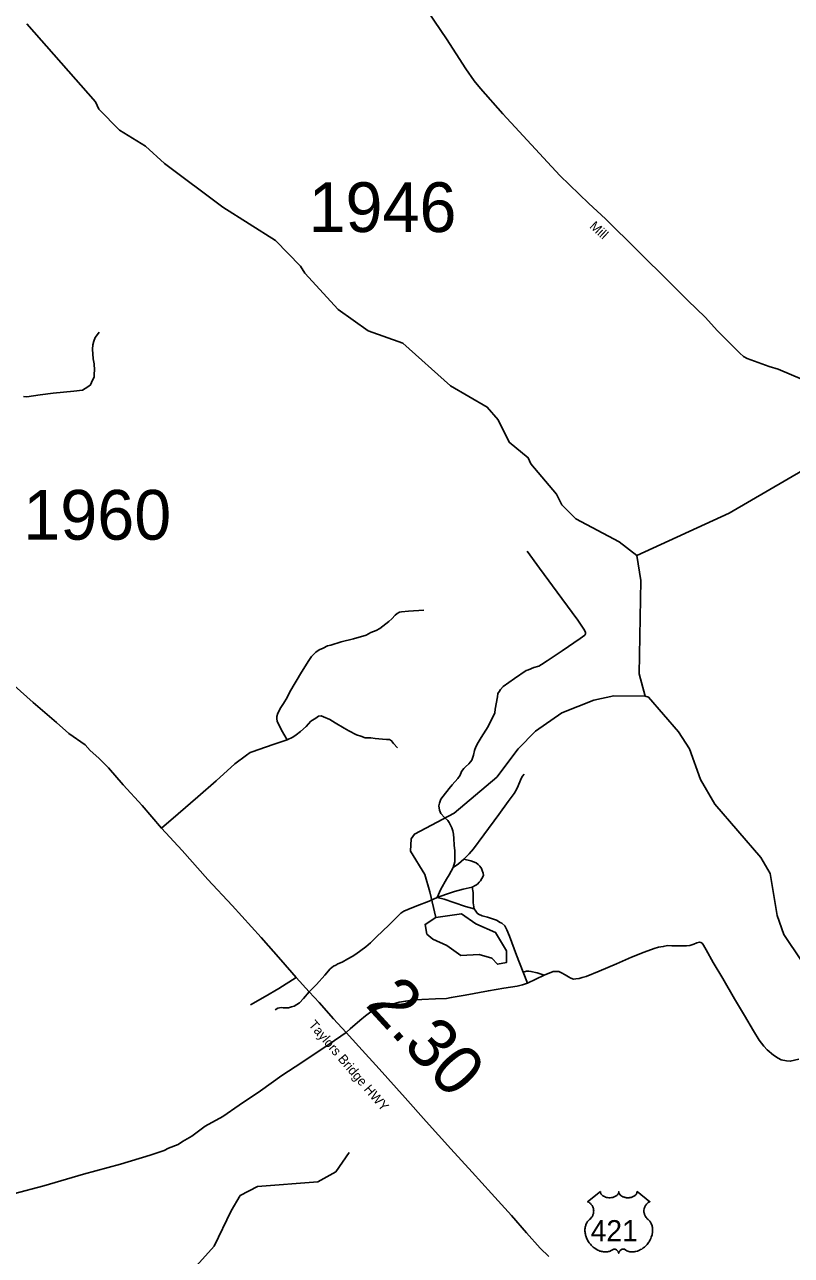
# Model space of a CAD drawing. Extents: x 2093524 to 2270757, y 289120 to 570408.
# Drawn here: x 2228477 to 2236187, y 386333 to 398711 of the extents above; entities that cross this region are included whole.
import ezdxf

# ---------------------------------------------------------------- set-up
doc = ezdxf.new("R2010")
doc.units = 0
for name, color, linetype in [('Exist Hydrographic Creek Single Shore', 7, 'Continuous'), ('Exist Hydrographic Misc Water Feature', 7, 'Continuous'), ('Exist Hydrographic Pond Under 1500 Sq Ft', 7, 'Continuous'), ('Exist Road Non-System Type 51', 7, 'Continuous'), ('Exist Road Primary US Attributed', 7, 'Continuous'), ('Exist Road Primary US Label', 7, 'Continuous'), ('Exist Road Primary US Mileage Hundredths English Label', 7, 'Continuous'), ('Exist Road Primary US Shield CELL', 7, 'Continuous'), ('Exist Road Primary US Shield Number Label', 7, 'Continuous'), ('Exist Road Secondary Type 51 Attributed', 7, 'Continuous'), ('Exist Road Secondary Type 51 Label', 7, 'Continuous'), ('Exist Road Secondary Type 51 Number Label', 7, 'Continuous')]:
    doc.layers.add(name, color=color, linetype=linetype)

msp = doc.modelspace()

# ---------------------------------------------------------------- linework, layer by layer
at = {"layer": 'Exist Hydrographic Creek Single Shore'}
for points in [[(2234632, 393372), (2234456, 393510), (2234021, 393742), (2233878, 393883), (2233827, 393989), (2233566, 394295), (2233541, 394355), (2233348, 394510), (2233238, 394735), (2233129, 394865), (2232760, 395079), (2232282, 395508), (2231931, 395630), (2231630, 395846), (2231294, 396210), (2231251, 396283), (2230999, 396541), (2230472, 396876), (2229885, 397314), (2229692, 397488), (2229433, 397651), (2229223, 397859), (2229189, 397935), (2228499, 398719)], [(2234632, 393372), (2235561, 393797), (2236340, 394250), (2236805, 394454), (2237028, 394656), (2237531, 395368), (2237925, 396105), (2238429, 396600), (2238634, 396970)], [(2234718, 391957), (2234658, 392181), (2234675, 393122), (2234632, 393372)], [(2232612, 389732), (2232552, 389989), (2232501, 390164), (2232357, 390397), (2232364, 390521), (2232397, 390570), (2232795, 390782), (2233225, 391144), (2233440, 391428), (2233613, 391605), (2233878, 391790), (2234202, 391918), (2234402, 391960), (2234718, 391957)], [(2237152, 388662), (2237135, 388695), (2237143, 388793), (2236717, 388933), (2236508, 389065), (2236289, 389295), (2236112, 389561), (2236044, 389750), (2235974, 390174), (2235881, 390333), (2235418, 390871), (2235275, 391119), (2235164, 391427), (2235054, 391599), (2234751, 391947), (2234718, 391957)]]:
    msp.add_lwpolyline(points, dxfattribs=at)
at = {"layer": 'Exist Hydrographic Misc Water Feature'}
msp.add_lwpolyline([(2231203, 383807), (2231158, 384264), (2231081, 384387), (2230729, 384686), (2230436, 384866), (2230025, 385205), (2229663, 385685), (2229612, 385800), (2229637, 385859), (2229753, 385978), (2230175, 386196), (2230382, 386425), (2230554, 386782), (2230644, 386934), (2230818, 387026), (2231426, 387073), (2231608, 387174), (2231740, 387369)], dxfattribs=at)
at = {"layer": 'Exist Hydrographic Pond Under 1500 Sq Ft'}
msp.add_lwpolyline([(2232612, 389732), (2232505, 389662), (2232522, 389564), (2232581, 389513), (2232723, 389448), (2232865, 389350), (2233048, 389360), (2233174, 389321), (2233232, 389261), (2233324, 389279), (2233323, 389397), (2233213, 389579), (2233013, 389669), (2232870, 389767), (2232612, 389732)], dxfattribs=at)
at = {"layer": 'Exist Road Non-System Type 51'}
for p, q in [((2233533, 389072), (2233491, 389182)), ((2233700, 389152), (2233533, 389072))]:
    msp.add_line(p, q, dxfattribs=at)
for points in [[(2229227, 395619), (2229211, 395594), (2229187, 395564), (2229174, 395528), (2229162, 395490), (2229160, 395446), (2229167, 395350), (2229176, 395300), (2229180, 395236), (2229175, 395198), (2229175, 395166), (2229161, 395134), (2229140, 395088), (2229124, 395076), (2229086, 395050), (2229060, 395035), (2228972, 395023), (2228766, 395003), (2228634, 394988), (2228499, 394969), (2228466, 394972)], [(2233529, 393415), (2233656, 393243), (2233879, 392940), (2234039, 392721), (2234107, 392620), (2234118, 392598), (2234118, 392584), (2234110, 392570), (2234062, 392537), (2233881, 392414), (2233732, 392312), (2233676, 392276), (2233648, 392260), (2233598, 392244), (2233545, 392223), (2233521, 392215), (2233403, 392134), (2233290, 392055), (2233263, 392025), (2233251, 392007), (2233237, 391985), (2233233, 391949), (2233210, 391825), (2233204, 391791), (2233195, 391767), (2233159, 391694), (2233138, 391652), (2233069, 391541), (2233039, 391491), (2233015, 391449), (2233002, 391411), (2232990, 391365), (2232973, 391313), (2232960, 391297), (2232945, 391277), (2232911, 391246), (2232895, 391230), (2232872, 391198), (2232856, 391164), (2232832, 391128), (2232776, 391065), (2232745, 391027), (2232686, 390953), (2232664, 390920), (2232650, 390882), (2232644, 390853), (2232649, 390810), (2232657, 390793), (2232661, 390776), (2232701, 390737), (2232734, 390707), (2232746, 390687), (2232758, 390665), (2232774, 390632), (2232784, 390604), (2232789, 390570), (2232793, 390524), (2232796, 390458), (2232802, 390400), (2232804, 390332), (2232803, 390292), (2232787, 390234)], [(2232493, 392822), (2232338, 392811), (2232268, 392804), (2232247, 392802), (2232225, 392790), (2232205, 392772), (2232169, 392734), (2232139, 392708), (2232110, 392685), (2232080, 392661), (2232050, 392639), (2232012, 392619), (2231960, 392596), (2231911, 392572), (2231783, 392535), (2231661, 392502), (2231558, 392471), (2231522, 392463), (2231480, 392440), (2231440, 392424), (2231406, 392398), (2231361, 392355), (2231335, 392317), (2231260, 392197), (2231144, 392000), (2231118, 391944), (2231079, 391883), (2231055, 391843), (2231025, 391787), (2231014, 391753), (2231014, 391729), (2231018, 391707), (2231061, 391615), (2231116, 391518)], [(2232226, 391437), (2232185, 391480), (2232167, 391508), (2232145, 391520), (2232115, 391522), (2232077, 391525), (2232003, 391531), (2231957, 391537), (2231903, 391538), (2231859, 391554), (2231815, 391569), (2231739, 391607), (2231690, 391634), (2231600, 391690), (2231546, 391721), (2231484, 391749), (2231460, 391758), (2231432, 391756), (2231404, 391736), (2231356, 391704), (2231309, 391653), (2231251, 391601), (2231207, 391568), (2231173, 391544), (2231116, 391518)], [(2231116, 391518), (2230988, 391475), (2230824, 391419), (2230775, 391401), (2230745, 391389), (2230707, 391364), (2230592, 391275), (2230405, 391106), (2230219, 390945), (2230022, 390773), (2229855, 390630)], [(2233499, 391171), (2233483, 391153), (2233474, 391137), (2233462, 391113), (2233440, 391055), (2233425, 391019), (2233401, 390979), (2233341, 390898), (2233247, 390767), (2233094, 390564), (2232992, 390422), (2232948, 390371), (2232894, 390319)], [(2232894, 390319), (2232841, 390270), (2232787, 390234)], [(2232894, 390319), (2232963, 390301), (2233019, 390282), (2233037, 390264), (2233055, 390246), (2233071, 390224), (2233077, 390204), (2233087, 390178), (2233092, 390152), (2233074, 390122), (2233060, 390100), (2233048, 390086), (2233032, 390068), (2233014, 390056), (2232979, 390037)], [(2232787, 390234), (2232746, 390161), (2232718, 390117), (2232661, 390015), (2232626, 389931)], [(2232979, 390037), (2232887, 390015), (2232801, 389992), (2232718, 389967), (2232626, 389931)], [(2232997, 389818), (2232988, 389877), (2232987, 389981), (2232979, 390037)], [(2232626, 389931), (2232546, 389896), (2232421, 389847), (2232331, 389810), (2232291, 389796), (2232259, 389774), (2232142, 389659), (2232013, 389534), (2231956, 389477), (2231908, 389435), (2231858, 389399), (2231809, 389364), (2231771, 389338), (2231727, 389314), (2231669, 389283), (2231628, 389265), (2231606, 389251), (2231582, 389243), (2231550, 389214), (2231495, 389152), (2231411, 389059), (2231340, 388985)], [(2232997, 389818), (2232911, 389843), (2232794, 389882), (2232696, 389917), (2232626, 389931)], [(2233491, 389182), (2233424, 389354), (2233353, 389545), (2233326, 389608), (2233306, 389648), (2233277, 389674), (2233260, 389682), (2233223, 389704), (2233133, 389733), (2233077, 389748), (2233041, 389766), (2233027, 389776), (2233015, 389794), (2232997, 389818)], [(2236261, 388307), (2236176, 388286), (2236140, 388288), (2236086, 388300), (2236054, 388315), (2236009, 388345), (2235943, 388400), (2235909, 388436), (2235864, 388498), (2235807, 388593), (2235716, 388746), (2235617, 388913), (2235497, 389118), (2235402, 389279), (2235329, 389405), (2235304, 389453), (2235290, 389473), (2235276, 389480), (2235262, 389484), (2235236, 389478), (2235205, 389464), (2235167, 389451), (2235133, 389447), (2235081, 389445), (2234985, 389446), (2234943, 389448), (2234899, 389439), (2234851, 389433), (2234809, 389420), (2234707, 389382), (2234580, 389331), (2234430, 389266), (2234255, 389190), (2234124, 389139), (2234084, 389127), (2234052, 389117), (2234020, 389114), (2233998, 389112), (2233970, 389120), (2233946, 389134), (2233912, 389154), (2233875, 389175), (2233849, 389187), (2233823, 389187), (2233791, 389187), (2233700, 389152)], [(2233700, 389152), (2233630, 389173), (2233569, 389189), (2233549, 389190), (2233525, 389190), (2233491, 389182)], [(2231209, 389128), (2231034, 389016), (2230895, 388935), (2230747, 388854)], [(2233533, 389072), (2233485, 389054), (2233429, 389040), (2233297, 389022), (2233141, 388995), (2232906, 388951), (2232768, 388926), (2232720, 388918), (2232608, 388913), (2232470, 388906), (2232368, 388899), (2232310, 388891), (2232245, 388878), (2232085, 388833), (2231979, 388798), (2231957, 388784), (2231906, 388743), (2231848, 388695), (2231751, 388612), (2231711, 388576)], [(2231340, 388985), (2231283, 388918), (2231241, 388872), (2231213, 388856), (2231189, 388841), (2231161, 388833), (2231130, 388823), (2231099, 388821), (2231076, 388823), (2231059, 388825), (2231041, 388822), (2231022, 388818), (2230998, 388804)], [(2231711, 388576), (2231540, 388457), (2231264, 388272), (2231065, 388141), (2230848, 387987), (2230636, 387843), (2230471, 387730), (2230292, 387631), (2230160, 387532), (2230065, 387479), (2230021, 387449), (2229923, 387410), (2229882, 387389), (2229740, 387342), (2229441, 387252), (2229068, 387149), (2228671, 387034), (2228366, 386953), (2228080, 386885), (2227780, 386811)]]:
    msp.add_lwpolyline(points, dxfattribs=at)
at = {"layer": 'Exist Road Primary US Attributed'}
msp.add_lwpolyline([(2233749, 386321), (2233660, 386407), (2233525, 386561), (2233372, 386734), (2233172, 386956), (2232976, 387169), (2232762, 387405), (2232516, 387679), (2232304, 387917), (2232042, 388209), (2231838, 388433), (2231711, 388576), (2231584, 388713), (2231439, 388875), (2231340, 388985), (2231209, 389128), (2231054, 389306), (2230856, 389531), (2230563, 389852), (2230321, 390114), (2230063, 390404), (2229855, 390630), (2229660, 390858), (2229468, 391067), (2229321, 391235), (2229222, 391333), (2229137, 391412), (2229086, 391469), (2228921, 391581), (2228797, 391693), (2228562, 391894), (2228082, 392324)], dxfattribs=at)
at = {"layer": 'Exist Road Primary US Shield CELL'}
msp.add_lwpolyline([(2234268, 386974), (2234268, 386969), (2234269, 386962), (2234270, 386959), (2234273, 386953), (2234278, 386945), (2234285, 386938), (2234293, 386932), (2234298, 386929), (2234307, 386924), (2234317, 386920), (2234328, 386916), (2234339, 386914), (2234351, 386913), (2234364, 386913), (2234377, 386914), (2234391, 386916), (2234398, 386918), (2234406, 386921), (2234413, 386924), (2234420, 386928), (2234427, 386932), (2234431, 386935), (2234438, 386942), (2234444, 386948), (2234446, 386952), (2234448, 386956), (2234451, 386964), (2234451, 386967), (2234452, 386974), (2234452, 386968), (2234453, 386965), (2234454, 386961), (2234455, 386957), (2234458, 386952), (2234461, 386947), (2234467, 386940), (2234471, 386937), (2234474, 386934), (2234483, 386928), (2234493, 386923), (2234498, 386921), (2234503, 386919), (2234509, 386917), (2234516, 386915), (2234523, 386914), (2234530, 386913), (2234537, 386913), (2234542, 386913), (2234549, 386913), (2234556, 386913), (2234562, 386914), (2234570, 386915), (2234576, 386916), (2234583, 386918), (2234590, 386921), (2234596, 386924), (2234604, 386928), (2234611, 386932), (2234616, 386936), (2234621, 386941), (2234627, 386947), (2234630, 386951), (2234632, 386956), (2234634, 386961), (2234635, 386966), (2234636, 386971), (2234636, 386974), (2234765, 386872), (2234761, 386871), (2234754, 386867), (2234749, 386864), (2234740, 386858), (2234736, 386854), (2234733, 386851), (2234729, 386847), (2234726, 386843), (2234722, 386838), (2234719, 386833), (2234716, 386827), (2234713, 386822), (2234709, 386812), (2234707, 386806), (2234706, 386800), (2234705, 386789), (2234704, 386783), (2234704, 386778), (2234705, 386772), (2234705, 386767), (2234706, 386761), (2234707, 386756), (2234709, 386750), (2234711, 386743), (2234714, 386736), (2234720, 386724), (2234727, 386713), (2234733, 386707), (2234738, 386701), (2234746, 386695), (2234750, 386691), (2234755, 386686), (2234763, 386676), (2234766, 386672), (2234770, 386667), (2234773, 386662), (2234776, 386657), (2234778, 386652), (2234783, 386641), (2234786, 386630), (2234787, 386624), (2234790, 386612), (2234791, 386606), (2234792, 386593), (2234792, 386578), (2234791, 386564), (2234788, 386548), (2234786, 386538), (2234782, 386526), (2234779, 386516), (2234773, 386502), (2234768, 386491), (2234761, 386479), (2234757, 386471), (2234751, 386463), (2234745, 386454), (2234737, 386444), (2234727, 386434), (2234719, 386426), (2234709, 386417), (2234703, 386412), (2234695, 386405), (2234683, 386397), (2234671, 386391), (2234661, 386386), (2234652, 386382), (2234641, 386377), (2234622, 386372), (2234615, 386371), (2234607, 386370), (2234599, 386369), (2234592, 386368), (2234582, 386368), (2234572, 386369), (2234562, 386370), (2234553, 386372), (2234542, 386376), (2234533, 386379), (2234524, 386384), (2234508, 386394), (2234503, 386396), (2234501, 386397), (2234494, 386397), (2234489, 386396), (2234483, 386394), (2234479, 386392), (2234474, 386389), (2234471, 386386), (2234466, 386382), (2234463, 386378), (2234461, 386375), (2234456, 386368), (2234455, 386365), (2234453, 386361), (2234452, 386354), (2234450, 386362), (2234447, 386368), (2234445, 386372), (2234442, 386376), (2234437, 386381), (2234433, 386385), (2234428, 386389), (2234423, 386392), (2234419, 386394), (2234415, 386396), (2234411, 386397), (2234407, 386397), (2234404, 386397), (2234399, 386396), (2234394, 386392), (2234388, 386388), (2234382, 386385), (2234375, 386381), (2234370, 386378), (2234364, 386376), (2234356, 386373), (2234348, 386371), (2234340, 386370), (2234333, 386369), (2234325, 386368), (2234319, 386368), (2234311, 386368), (2234305, 386368), (2234297, 386369), (2234287, 386371), (2234279, 386372), (2234270, 386375), (2234262, 386377), (2234252, 386381), (2234241, 386386), (2234233, 386390), (2234220, 386398), (2234205, 386408), (2234193, 386417), (2234185, 386425), (2234173, 386437), (2234166, 386445), (2234154, 386460), (2234147, 386470), (2234142, 386478), (2234136, 386491), (2234132, 386498), (2234127, 386510), (2234123, 386520), (2234120, 386530), (2234118, 386536), (2234116, 386547), (2234114, 386555), (2234113, 386566), (2234112, 386577), (2234112, 386588), (2234112, 386596), (2234113, 386607), (2234115, 386617), (2234117, 386626), (2234119, 386633), (2234122, 386641), (2234125, 386650), (2234129, 386659), (2234133, 386666), (2234139, 386673), (2234144, 386680), (2234150, 386687), (2234157, 386693), (2234163, 386698), (2234171, 386706), (2234175, 386710), (2234179, 386716), (2234183, 386722), (2234186, 386727), (2234190, 386735), (2234192, 386740), (2234195, 386749), (2234197, 386755), (2234198, 386763), (2234199, 386770), (2234200, 386779), (2234199, 386787), (2234198, 386796), (2234197, 386804), (2234195, 386812), (2234191, 386820), (2234189, 386827), (2234184, 386835), (2234178, 386843), (2234172, 386849), (2234167, 386855), (2234161, 386859), (2234156, 386863), (2234150, 386867), (2234143, 386870), (2234139, 386871)], close=True, dxfattribs=at)
at = {"layer": 'Exist Road Secondary Type 51 Attributed'}
msp.add_lwpolyline([(2236519, 395048), (2236055, 395246), (2235963, 395273), (2235742, 395352), (2235706, 395373), (2235668, 395407), (2235446, 395631), (2235319, 395768), (2235146, 395935), (2234966, 396119), (2234318, 396757), (2234150, 396912), (2233858, 397193), (2233287, 397812), (2233061, 398067), (2232997, 398146), (2232914, 398267), (2232720, 398568), (2232598, 398747), (2232436, 398997), (2232288, 399208), (2232149, 399425), (2231637, 400190)], dxfattribs=at)

# ---------------------------------------------------------------- texts
at = {"layer": 'Exist Road Primary US Label'}
msp.add_text('Taylors Bridge HWY', height=95, rotation=310.6462, dxfattribs=at).set_placement((2231327, 388648))
at = {"layer": 'Exist Road Primary US Mileage Hundredths English Label'}
msp.add_text('2.30', height=500, rotation=312.6199, dxfattribs=at).set_placement((2231893, 388849))
at = {"layer": 'Exist Road Primary US Shield Number Label'}
msp.add_text('421', height=212.5, dxfattribs=at).set_placement((2234169, 386475))
at = {"layer": 'Exist Road Secondary Type 51 Label'}
msp.add_text('Mill', height=95, rotation=317.187, dxfattribs=at).set_placement((2234152, 396674))
at = {"layer": 'Exist Road Secondary Type 51 Number Label'}
for s, p in [('1946', (2231332, 396625)), ('1960', (2228464, 393531))]:
    msp.add_text(s, height=500, dxfattribs=at).set_placement(p)

doc.saveas('drawing.dxf')
